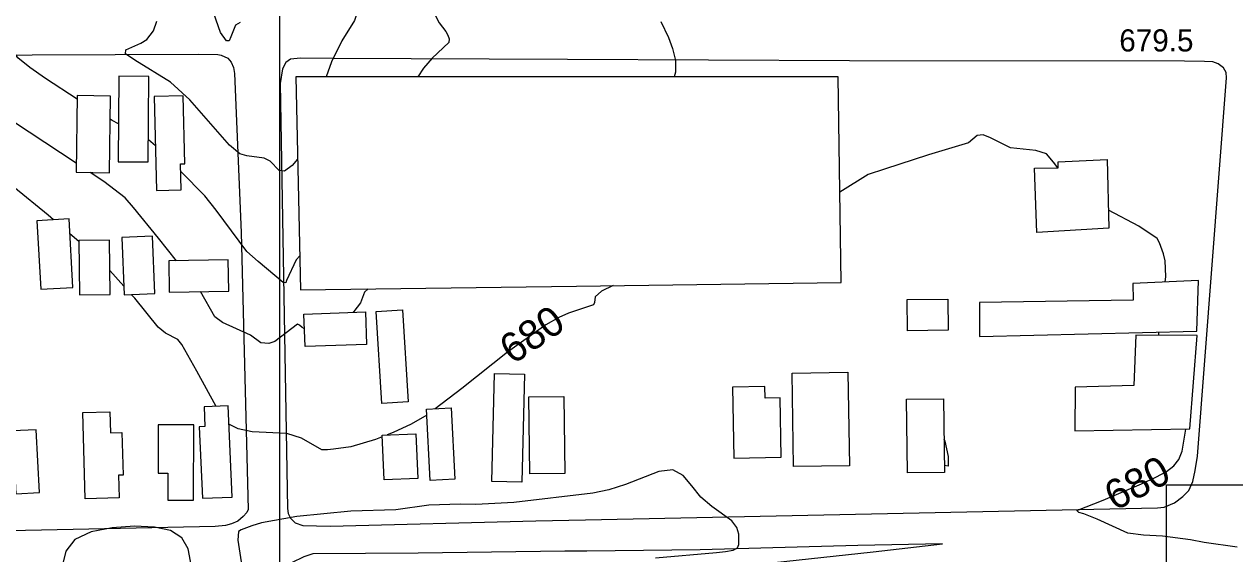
# Model space of a CAD drawing. Extents: x 79600 to 91800, y 75600 to 84400.
# Drawn here: x 83827 to 84646, y 80353 to 80712 of the extents above; entities that cross this region are included whole.
import ezdxf

# ---------------------------------------------------------------- set-up
doc = ezdxf.new("R2010")
doc.units = 0
for name, color, linetype in [('080-090$0$TI_SHEET', 7, 'Continuous'), ('084-085$0$BLDG', 7, 'Continuous'), ('084-085$0$GRID', 7, 'Continuous'), ('084-085$0$INDEX', 7, 'Continuous'), ('084-085$0$INDXLBL', 7, 'Continuous'), ('084-085$0$INTER', 7, 'Continuous'), ('084-085$0$INTERSTATE', 7, 'Continuous'), ('084-085$0$ROAD', 7, 'Continuous'), ('084-085$0$SPOTS', 7, 'Continuous')]:
    doc.layers.add(name, color=color, linetype=linetype)

msp = doc.modelspace()

# ---------------------------------------------------------------- linework, layer by layer
at = {"layer": '080-090$0$TI_SHEET'}
msp.add_lwpolyline([(84600, 80300), (84600, 80400), (84700, 80400)], dxfattribs=at)
at = {"layer": '084-085$0$BLDG'}
msp.add_line((84014.27, 80532.08), (84200.92, 80534.56), dxfattribs=at)
for points in [[(83911.32, 80618.47), (83911.73, 80676.37), (83891.29, 80676.52), (83890.88, 80618.61)], [(83885.09, 80611.21), (83885.86, 80663.12), (83863.23, 80663.46), (83862.46, 80611.54)], [(83933.56, 80599.57), (83933.06, 80617.22), (83936.08, 80617.31), (83934.79, 80663.28), (83915.17, 80662.72), (83916.96, 80599.1)], [(84559.77, 80620.07), (84561, 80573.77), (84512.25, 80570.66), (84510.74, 80614.19), (84526.64, 80614.5), (84526.75, 80618.51)], [(83836.03, 80578.7), (83838.6, 80532.34), (83860.3, 80533.55), (83857.73, 80579.91)], [(83864.32, 80565.28), (83864.86, 80528.51), (83885.54, 80528.81), (83885, 80565.58)], [(83893.32, 80567.34), (83894.93, 80528.67), (83915.83, 80529.54), (83914.22, 80568.21)], [(83925.41, 80530.45), (83965.68, 80531.02), (83965.38, 80552.17), (83925.11, 80551.6)], [(84620.51, 80503.96), (84621.57, 80538.24), (84577.28, 80536.26), (84577.39, 80524.99), (84473.5, 80523.5), (84473.57, 80500.34)], [(84452.3, 80504.61), (84424.83, 80504.34), (84424.62, 80525.49), (84452.09, 80525.76)], [(84058.96, 80495.06), (84017.39, 80493.56), (84016.6, 80515.5), (84058.17, 80517)], [(84083.26, 80518.48), (84087.08, 80456.27), (84069.18, 80455.17), (84065.36, 80517.38)], [(84537.97, 80436.6), (84615.77, 80437.83), (84620.7, 80501.03), (84579.16, 80501.39), (84577.8, 80467.25), (84538.14, 80466.09)], [(84165.74, 80474.86), (84163.87, 80401.86), (84143.67, 80402.38), (84145.53, 80475.37)], [(84347.78, 80412.35), (84346.69, 80475.59), (84384.41, 80476.25), (84385.51, 80413)], [(84328.44, 80458.78), (84328.27, 80466.69), (84306.35, 80466.22), (84307.39, 80418.16), (84339.45, 80418.85), (84338.58, 80459)], [(84192.42, 80459.84), (84193.07, 80407.68), (84169.27, 80407.38), (84168.62, 80459.55)], [(84449.14, 80458.3), (84449.78, 80408.44), (84424.77, 80408.12), (84424.12, 80457.98)], [(83885.27, 80449.55), (83885.67, 80435.13), (83893.44, 80435.35), (83894.24, 80406.6), (83891.2, 80406.51), (83891.62, 80391.18), (83868.68, 80390.54), (83867.06, 80449.04)], [(83949.15, 80452.71), (83949.04, 80452.76), (83949.63, 80439.41), (83945.76, 80439.24), (83947.87, 80390.92), (83968.02, 80391.8), (83965.32, 80453.41)], [(84101.97, 80403.07), (84099.4, 80451.16), (84116.13, 80452.06), (84118.71, 80403.97)], [(83819.51, 80436.54), (83821.65, 80394.02), (83837.7, 80394.83), (83835.57, 80437.35)], [(83917.98, 80407.91), (83924.46, 80407.91), (83924.45, 80389.65), (83941.98, 80389.64), (83942.01, 80440.69), (83918, 80440.7)], [(84070.78, 80403.4), (84069.52, 80433.64), (84092.31, 80434.59), (84093.57, 80404.35)]]:
    msp.add_lwpolyline(points, close=True, dxfattribs=at)
for points in [[(84195.41, 80676.05), (84010.99, 80676.1), (84014.27, 80532.08)], [(84200.92, 80534.56), (84379.96, 80536.93), (84377.82, 80676.02), (84195.41, 80676.05)]]:
    msp.add_lwpolyline(points, dxfattribs=at)
at = {"layer": '084-085$0$GRID'}
msp.add_line((84000, 84000), (84000, 80000), dxfattribs=at)
at = {"layer": '084-085$0$INDEX'}
for p, q in [((83864.33, 80564.57), (83858.29, 80569.78)), ((83894.68, 80534.57), (83885.3, 80544.98)), ((84594.73, 80501.25), (84594.86, 80503.33))]:
    msp.add_line(p, q, dxfattribs=at)
for points in [[(84526.46, 80614.49), (84523.55, 80618.31), (84518.77, 80623.9), (84511.7, 80626.25), (84494.41, 80628.06), (84480.92, 80634.72), (84475.97, 80636.94), (84471.96, 80636.37), (84466.11, 80631.42), (84439.02, 80623.31), (84409.21, 80613.54), (84398.15, 80610.04), (84379.02, 80598.05)], [(83847.22, 80579.32), (83843.52, 80582.52), (83820.4, 80601.47), (83813.82, 80606.29), (83809.12, 80609.44), (83800.56, 80613.76), (83794.72, 80614.69)], [(84599.04, 80537.23), (84599.53, 80540.92), (84599.02, 80551.7), (84598.03, 80556.41), (84595.35, 80563.86), (84593.64, 80566.79), (84581.35, 80575.01), (84560.68, 80585.91)], [(83957.24, 80453.06), (83944.2, 80476.94), (83933.96, 80494.94), (83931.38, 80498.32), (83922.87, 80502.73), (83917.91, 80506.68), (83902.14, 80526.29), (83899.81, 80528.87)], [(84225.77, 80534.89), (84217.89, 80530.98), (84213.62, 80527.19), (84213.05, 80523.44), (84212.43, 80521.89), (84195.5, 80516.12), (84188.9, 80513.25), (84180.24, 80508.4), (84154.19, 80489.78), (84123.35, 80465.26), (84105.24, 80451.47)], [(84099.61, 80447.26), (84089.13, 80441.04), (84076.97, 80435.37), (84072.8, 80433.77)], [(84069.57, 80432.53), (84064.92, 80430.74), (84048.22, 80425.8), (84036.56, 80424.13), (84032.46, 80423.64), (84028.65, 80423.82), (84014.83, 80431.54), (84005.08, 80434.82), (83981.62, 80435.86), (83972.2, 80438.03), (83965.85, 80441.18)], [(84647.8, 80357.93), (84625.46, 80360.97), (84616.32, 80362.85), (84597.23, 80365.27), (84584.33, 80366.07), (84573.84, 80367.42), (84553.09, 80376.72), (84544.08, 80380.38), (84540.64, 80381.44), (84539.24, 80382.58), (84557.1, 80389.66), (84582.99, 80400.82), (84592.73, 80405.32), (84600.01, 80409.18), (84604.99, 80412.9), (84608.29, 80417.24), (84610.47, 80422.75), (84612.84, 80436.36), (84612.97, 80437.79)], [(84449.49, 80431.2), (84450.07, 80429.6), (84452.32, 80419.13), (84452.21, 80412.66), (84449.72, 80413.16)]]:
    msp.add_lwpolyline(points, dxfattribs=at)
at = {"layer": '084-085$0$INTER'}
msp.add_line((83916.11, 80629.36), (83911.43, 80633.47), dxfattribs=at)
for points in [[(84075.8, 80758.3), (84080.51, 80754.99), (84085.8, 80750.96), (84091.29, 80745.03), (84108, 80712.64), (84112.45, 80706.75), (84113.92, 80704.35), (84114.79, 80701.87), (84114.54, 80699.26), (84103.37, 80688.63), (84097.4, 80682.06), (84093.6, 80676.08)], [(84055.77, 80729.47), (84053.82, 80723.04), (84050.89, 80714.16), (84042.3, 80700.34), (84035.21, 80686.23), (84031.7, 80676.09)], [(83973.41, 80712.77), (83970.24, 80711.04), (83967.16, 80703.24), (83965.95, 80700.47), (83964.2, 80700.48), (83960.2, 80706.14), (83955.63, 80719.04)], [(83863.2, 80661.04), (83841.86, 80674.98), (83831.11, 80682.47), (83823.14, 80689.03), (83813.91, 80702.64), (83809.46, 80706.83), (83806.1, 80711.03), (83807.71, 80714.91)], [(84012.26, 80620.43), (84008.63, 80615.99), (84003.53, 80612.29), (83999.82, 80612.65), (83993.71, 80618.93), (83989.62, 80621.07), (83977.94, 80622.7), (83973.17, 80624.07), (83966.2, 80629.78), (83939.3, 80660.64), (83926.44, 80672.51), (83902.16, 80687.46), (83895.86, 80691.55), (83896.11, 80694.41), (83906.27, 80698.82), (83910.38, 80701.35), (83914.73, 80707.2), (83917.07, 80713.69)], [(84257.9, 80713.53), (84263.09, 80702.74), (84265.91, 80695.25), (84267.87, 80687.23), (84267.91, 80679.36), (84266.92, 80676.04)], [(83862.55, 80617.67), (83820.05, 80645.63), (83807.76, 80653.21), (83798.1, 80658.36), (83792.93, 80660.16)], [(83891.07, 80644.4), (83886.89, 80646.64), (83885.63, 80647.4)], [(83930.35, 80551.67), (83918.29, 80566.89), (83901.36, 80587.79), (83895.63, 80594.22), (83881.27, 80605.35), (83872.08, 80611.4)], [(84013.75, 80555.01), (84011.38, 80552.3), (84004.88, 80538.33), (84004.35, 80536.78), (84002.64, 80536.86), (83985.54, 80551.26), (83977.87, 80557.97), (83957.3, 80585.87), (83949.5, 80595.54), (83933.21, 80612.02)], [(84016.96, 80505.6), (84015.48, 80506.42), (84013.52, 80508.04), (84012.16, 80508.65), (83996.95, 80497.03), (83992.87, 80495.77), (83987.37, 80496.13), (83980.42, 80501.2), (83961.55, 80509.84), (83956.37, 80513.79), (83946.54, 80530.75)], [(84060.13, 80532.69), (84060.13, 80532.69), (84057.47, 80530.37), (84054.8, 80523.18), (84050.29, 80517.23), (84049.61, 80516.69)], [(84254.46, 80350.61), (84295.6, 80354.36), (84301.79, 80354.87), (84306.91, 80355.84), (84309.75, 80357.43), (84310.78, 80359.73), (84310.7, 80366.69), (84309.45, 80371.09), (84306.09, 80375.69), (84292.49, 80385.48), (84285.1, 80391.78), (84278.99, 80399.37), (84273.16, 80406.29), (84266.08, 80410.1), (84256.68, 80409.14), (84233.99, 80400.25), (84222.73, 80396.72), (84211.89, 80394.5), (84158.52, 80388.09), (84132.88, 80386.79), (84122.38, 80386.86), (84100.98, 80386.24), (84078.8, 80383.16), (84048.21, 80382.14), (84011.75, 80378.56), (83987.92, 80374.37), (83981.44, 80372.39), (83974.11, 80369.5), (83972.31, 80368.45), (83971.96, 80362.66), (83974.07, 80347.88)]]:
    msp.add_lwpolyline(points, dxfattribs=at)
msp.add_lwpolyline([(83901.97, 80371.98), (83886.95, 80370.99), (83872.61, 80368.17), (83861.54, 80362.96), (83855.57, 80355.25), (83853.48, 80346.76), (83853.3, 80339.66), (83853.7, 80335.59), (83855.96, 80333.91), (83885.7, 80332.97), (83907.48, 80332.95), (83927.75, 80334.26), (83934.82, 80334.79), (83938.76, 80335.43), (83940.17, 80337.17), (83940.29, 80341.25), (83939.92, 80348.33), (83938.24, 80356.75), (83934, 80364.28), (83926.28, 80369.15), (83915.4, 80371.51)], close=True, dxfattribs=at)
at = {"layer": '084-085$0$INTERSTATE'}
msp.add_lwpolyline([(84208.86, 80330.5), (84217.57, 80331.69), (84276.16, 80339.53), (84316.09, 80345.48), (84401.53, 80354.66), (84448.56, 80360.07)], dxfattribs=at)
at = {"layer": '084-085$0$ROAD'}
msp.add_line((84173.44, 80375.72), (84207.07, 80376.42), dxfattribs=at)
for points in [[(83357.31, 80688.41), (83382.18, 80689.19), (83945.3, 80691.5), (83958.36, 80691.27), (83960.7, 80690.66), (83965.06, 80688.67), (83967.26, 80686.04), (83968.84, 80682.32), (83969.64, 80678.28), (83974.05, 80570.88), (83978.81, 80383.4), (83978.04, 80381.37), (83975.57, 80378.56), (83971.86, 80375.43), (83967.52, 80373.69), (83963.49, 80372.58), (83956.49, 80371.75), (83368.71, 80359.49), (83362.8, 80359.92)], [(84207.07, 80376.42), (84593.91, 80384.51), (84598.38, 80385.02), (84605.3, 80387.86), (84610.97, 80392.09), (84615.1, 80396.14), (84617.81, 80402.34), (84619.44, 80409.77), (84620.89, 80419.51), (84640.59, 80675.37), (84640.25, 80678.92), (84638.52, 80682.14), (84634.94, 80684.89), (84631.37, 80686.24), (84625.66, 80686.49), (84612.07, 80686.67), (84385.58, 80686.9), (84194.95, 80687.79), (84036.03, 80688.54), (84014.26, 80688.79), (84007.48, 80687.95), (84004.26, 80685.75), (84001.99, 80681.41), (84000.54, 80671.51), (84005.39, 80383.94), (84005.88, 80380.7), (84007.46, 80377.48), (84010.73, 80374.42), (84015.84, 80372.62), (84034.22, 80372.18), (84173.44, 80375.72)], [(84448.56, 80360.07), (84391.14, 80359.04), (84284.49, 80356.13), (84207.9, 80355.24)], [(84093.89, 80353.81), (84022.53, 80353.36), (84016.48, 80351.3), (84008.27, 80347.21), (84001.29, 80344.21), (83992.29, 80340.89), (83987.79, 80339.61), (83982.82, 80338.96), (83972.1, 80337.8), (83844.63, 80335.13), (83682.49, 80331), (83542.58, 80327.94), (83387.12, 80324.47), (83237.42, 80321.66), (83035.8, 80316.65), (82730.33, 80309.28), (82377.45, 80301.61), (82371.7, 80300.33), (82367.98, 80298.6), (82365.67, 80296.4), (82362.89, 80292.34), (82361.99, 80287.05), (82363.83, 80231.37)], [(84207.9, 80355.24), (84193.1, 80355.07), (84093.89, 80353.81)]]:
    msp.add_lwpolyline(points, dxfattribs=at)

# ---------------------------------------------------------------- texts
at = {"layer": '084-085$0$INDXLBL'}
for rotation, p in [(34.20512, (84157.85, 80481.03)), (28.06301, (84565.04, 80382.05))]:
    msp.add_text('680', height=20, rotation=rotation, dxfattribs=at).set_placement(p)
at = {"layer": '084-085$0$SPOTS'}
msp.add_text('679.5', height=15, dxfattribs=at).set_placement((84568.04, 80693.24))

doc.saveas('drawing.dxf')
